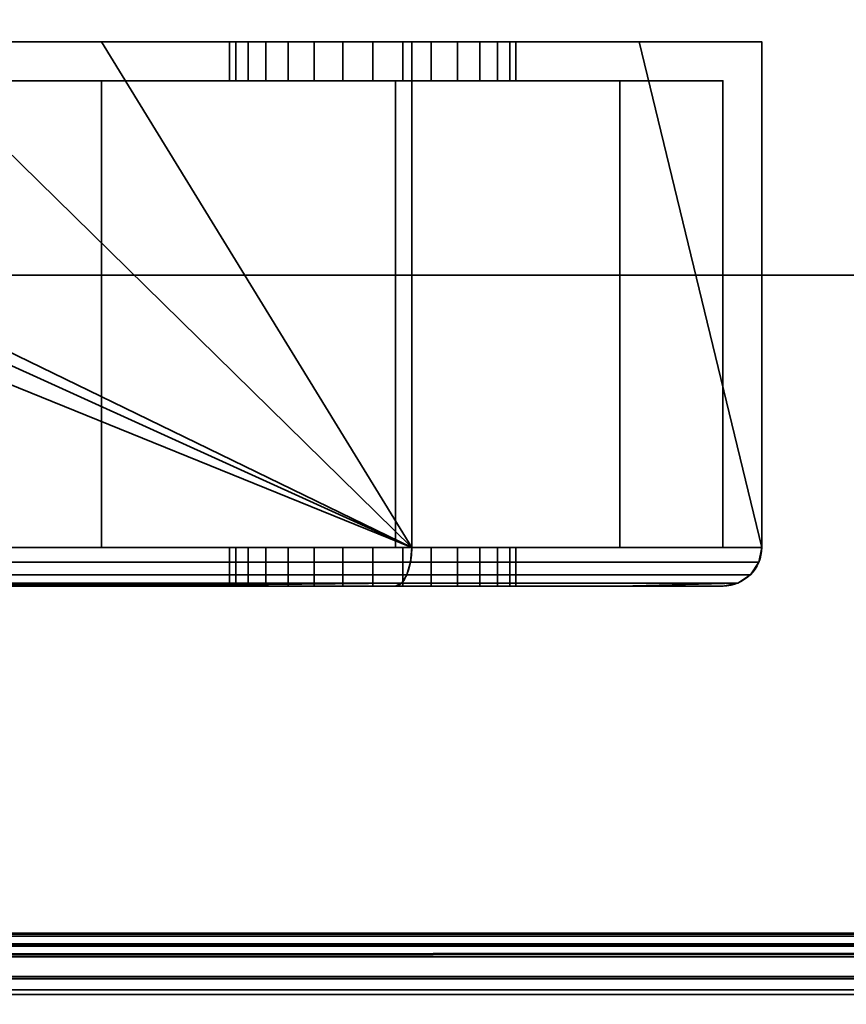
# Model space of a CAD drawing. Header units: millimetres. Extents: x -603 to 3703, y -120 to 249.
# Tile 868 of 1056: x 2566 to 2587, y -49 to -23. Entities that reach past the tile are written whole.
import ezdxf

# ---------------------------------------------------------------- set-up
doc = ezdxf.new("R2010")
doc.units = ezdxf.units.MM
doc.layers.add('151', color=7, linetype='Continuous', true_color=0xffffff)

# ---------------------------------------------------------------- blocks, each defined once
blk = doc.blocks.new('UG_SURFACE_003')
at = {"layer": '151', "color": 252, "linetype": 'Continuous', "lineweight": 35}
for points in [[(3702.5, -30, 2213), (3702.5, 229.8, 2213), (2297.5, 229.8, 2213), (2297.5, -30, 2213)], [(2447.5, -30, 2063), (2447.5, 229.8, 2063), (3552.5, 229.8, 2063), (3552.5, -30, 2063)], [(3702.5, -30, 2213), (2297.5, -30, 2213), (2447.5, -30, 2063), (3552.5, -30, 2063)]]:
    blk.add_3dface(points, dxfattribs=at)
blk = doc.blocks.new('UG_SURFACE_160')
at = {"layer": '151', "color": 252, "linetype": 'Continuous', "lineweight": 35}
for points in [[(2543.975, -24, 1167.5), (2494, -24, 1167.5), (2494, -37, 1167.5), (2576, -37, 1167.5)], [(2576, -37, 1002.5), (2494, -37, 1002.5), (2494, -24, 1002.5), (2543.975, -24, 1002.5)], [(2576, -37, 1167.5), (2547.375, -24, 1167.5), (2543.975, -24, 1167.5)], [(2576, -37, 1002.5), (2543.975, -24, 1002.5), (2547.375, -24, 1002.5)], [(2576, -37, 1167.5), (2549.25, -24, 1167.5), (2547.375, -24, 1167.5)], [(2576, -37, 1002.5), (2547.375, -24, 1002.5), (2549.25, -24, 1002.5)], [(2576, -37, 1167.5), (2562.75, -24, 1167.5), (2549.25, -24, 1167.5)], [(2576, -37, 1002.5), (2549.25, -24, 1002.5), (2562.75, -24, 1002.5)], [(2576, -37, 1167.5), (2568.025, -24, 1167.5), (2562.75, -24, 1167.5)], [(2576, -37, 1002.5), (2562.75, -24, 1002.5), (2568.025, -24, 1002.5)], [(2568.025, -24, 1091.25), (2562.75, -24, 1091.25), (2562.75, -24, 1099.071), (2563.361, -24, 1099.75)], [(2568.025, -24, 1013.575), (2562.75, -24, 1013.575), (2562.75, -24, 1026.71), (2563.607, -24, 1027.676)], [(2568.025, -24, 1033.975), (2564.311, -24, 1034.737), (2562.75, -24, 1037.42)], [(2562.75, -24, 1037.42), (2562.75, -24, 1058.875), (2568.025, -24, 1058.875), (2568.025, -24, 1033.975)], [(2564.084, -24, 1106.627), (2562.75, -24, 1108.937), (2562.75, -24, 1110.1), (2568.025, -24, 1110.1)], [(2562.75, -24, 1002.5), (2562.75, -24, 1013.575), (2568.025, -24, 1013.575), (2568.025, -24, 1002.5)], [(2562.75, -24, 1058.875), (2562.75, -24, 1091.25), (2568.025, -24, 1091.25), (2568.025, -24, 1058.875)], [(2562.75, -24, 1110.1), (2562.75, -24, 1128.75), (2568.025, -24, 1128.75), (2568.025, -24, 1110.1)], [(2562.75, -24, 1128.75), (2562.75, -24, 1167.5), (2568.025, -24, 1167.5), (2568.025, -24, 1128.75)], [(2563.361, -24, 1099.75), (2564.453, -24, 1103.112), (2568.025, -24, 1091.25)], [(2568.025, -24, 1033.975), (2568.025, -24, 1013.575), (2563.607, -24, 1027.676), (2564.707, -24, 1031.132)], [(2568.025, -24, 1110.1), (2568.025, -24, 1091.25), (2564.453, -24, 1103.112), (2564.084, -24, 1106.627)], [(2568.025, -24, 1033.975), (2564.394, -24, 1033.975), (2564.311, -24, 1034.737)], [(2564.707, -24, 1031.132), (2564.394, -24, 1033.975), (2568.025, -24, 1033.975)], [(2576, -37, 1167.5), (2576, -24, 1167.5), (2568.025, -24, 1167.5)], [(2568.025, -24, 1002.5), (2576, -24, 1002.5), (2576, -37, 1002.5)], [(2568.025, -24, 1091.25), (2572.25, -24, 1101.524), (2573.495, -24, 1100.62)], [(2568.025, -24, 1091.25), (2571.481, -24, 1102.857), (2572.25, -24, 1101.524)], [(2568.025, -24, 1091.25), (2568.025, -24, 1110.1), (2571.32, -24, 1104.387), (2571.481, -24, 1102.857)], [(2573.495, -24, 1100.62), (2575, -24, 1100.3), (2581.85, -24, 1091.25), (2568.025, -24, 1091.25)], [(2568.025, -24, 1110.1), (2572.825, -24, 1106.993), (2571.796, -24, 1105.85)], [(2571.796, -24, 1105.85), (2571.32, -24, 1104.387), (2568.025, -24, 1110.1)], [(2568.025, -24, 1110.1), (2581.85, -24, 1110.1), (2575.769, -24, 1107.619), (2574.231, -24, 1107.619)], [(2574.231, -24, 1107.619), (2572.825, -24, 1106.993), (2568.025, -24, 1110.1)], [(2568.025, -24, 1013.575), (2572.25, -24, 1021.024), (2573.495, -24, 1020.12)], [(2568.025, -24, 1013.575), (2571.481, -24, 1022.357), (2572.25, -24, 1021.024)], [(2568.025, -24, 1013.575), (2568.025, -24, 1033.975), (2571.32, -24, 1023.887), (2571.481, -24, 1022.357)], [(2573.495, -24, 1020.12), (2575, -24, 1019.8), (2581.85, -24, 1013.575), (2568.025, -24, 1013.575)], [(2568.025, -24, 1033.975), (2572.825, -24, 1026.493), (2571.796, -24, 1025.35)], [(2571.796, -24, 1025.35), (2571.32, -24, 1023.887), (2568.025, -24, 1033.975)], [(2568.025, -24, 1033.975), (2581.85, -24, 1033.975), (2575.769, -24, 1027.119), (2574.231, -24, 1027.119)], [(2574.231, -24, 1027.119), (2572.825, -24, 1026.493), (2568.025, -24, 1033.975)], [(2568.025, -24, 1013.575), (2581.85, -24, 1013.575), (2581.85, -24, 1008.35), (2576, -24, 1002.5)], [(2568.025, -24, 1128.75), (2568.025, -24, 1167.5), (2576, -24, 1167.5), (2581.85, -24, 1161.65)], [(2581.85, -24, 1161.65), (2581.85, -24, 1128.75), (2568.025, -24, 1128.75)], [(2576, -24, 1002.5), (2568.025, -24, 1002.5), (2568.025, -24, 1013.575)], [(2568.025, -24, 1033.975), (2568.025, -24, 1058.875), (2581.85, -24, 1058.875), (2581.85, -24, 1033.975)], [(2568.025, -24, 1058.875), (2568.025, -24, 1091.25), (2581.85, -24, 1091.25), (2581.85, -24, 1058.875)], [(2568.025, -24, 1110.1), (2568.025, -24, 1128.75), (2581.85, -24, 1128.75), (2581.85, -24, 1110.1)], [(2571.32, -24, 1104.387), (2571.32, -25, 1104.387), (2571.481, -25, 1102.857), (2571.481, -24, 1102.857)], [(2571.796, -24, 1105.85), (2571.796, -25, 1105.85), (2571.32, -25, 1104.387), (2571.32, -24, 1104.387)], [(2571.32, -24, 1023.887), (2571.32, -25, 1023.887), (2571.481, -25, 1022.357), (2571.481, -24, 1022.357)], [(2571.796, -24, 1025.35), (2571.796, -25, 1025.35), (2571.32, -25, 1023.887), (2571.32, -24, 1023.887)], [(2571.481, -24, 1102.857), (2571.481, -25, 1102.857), (2572.25, -25, 1101.524), (2572.25, -24, 1101.524)], [(2571.481, -24, 1022.357), (2571.481, -25, 1022.357), (2572.25, -25, 1021.024), (2572.25, -24, 1021.024)], [(2572.825, -24, 1106.993), (2572.825, -25, 1106.993), (2571.796, -25, 1105.85), (2571.796, -24, 1105.85)], [(2572.825, -24, 1026.493), (2572.825, -25, 1026.493), (2571.796, -25, 1025.35), (2571.796, -24, 1025.35)], [(2572.25, -24, 1101.524), (2572.25, -25, 1101.524), (2573.495, -25, 1100.62), (2573.495, -24, 1100.62)], [(2572.25, -24, 1021.024), (2572.25, -25, 1021.024), (2573.495, -25, 1020.12), (2573.495, -24, 1020.12)], [(2574.231, -24, 1107.619), (2574.231, -25, 1107.619), (2572.825, -25, 1106.993), (2572.825, -24, 1106.993)], [(2574.231, -24, 1027.119), (2574.231, -25, 1027.119), (2572.825, -25, 1026.493), (2572.825, -24, 1026.493)], [(2573.495, -24, 1100.62), (2573.495, -25, 1100.62), (2575, -25, 1100.3), (2575, -24, 1100.3)], [(2573.495, -24, 1020.12), (2573.495, -25, 1020.12), (2575, -25, 1019.8), (2575, -24, 1019.8)], [(2575.769, -24, 1107.619), (2575.769, -25, 1107.619), (2574.231, -25, 1107.619), (2574.231, -24, 1107.619)], [(2575.769, -24, 1027.119), (2575.769, -25, 1027.119), (2574.231, -25, 1027.119), (2574.231, -24, 1027.119)], [(2581.85, -24, 1091.25), (2575, -24, 1100.3), (2576.505, -24, 1100.62)], [(2581.85, -24, 1013.575), (2575, -24, 1019.8), (2576.505, -24, 1020.12)], [(2575, -24, 1100.3), (2575, -25, 1100.3), (2576.505, -25, 1100.62), (2576.505, -24, 1100.62)], [(2575, -24, 1019.8), (2575, -25, 1019.8), (2576.505, -25, 1020.12), (2576.505, -24, 1020.12)], [(2577.175, -24, 1026.493), (2575.769, -24, 1027.119), (2581.85, -24, 1033.975)], [(2577.175, -24, 1106.993), (2575.769, -24, 1107.619), (2581.85, -24, 1110.1)], [(2577.175, -24, 1106.993), (2577.175, -25, 1106.993), (2575.769, -25, 1107.619), (2575.769, -24, 1107.619)], [(2577.175, -24, 1026.493), (2577.175, -25, 1026.493), (2575.769, -25, 1027.119), (2575.769, -24, 1027.119)], [(2581.85, -24, 1161.65), (2576, -24, 1167.5), (2576, -37, 1167.5), (2585, -37, 1158.5)], [(2585, -37, 1011.5), (2576, -37, 1002.5), (2576, -24, 1002.5), (2581.85, -24, 1008.35)], [(2576.505, -24, 1100.62), (2577.75, -24, 1101.524), (2581.85, -24, 1091.25)], [(2576.505, -24, 1020.12), (2577.75, -24, 1021.024), (2581.85, -24, 1013.575)], [(2576.505, -24, 1100.62), (2576.505, -25, 1100.62), (2577.75, -25, 1101.524), (2577.75, -24, 1101.524)], [(2576.505, -24, 1020.12), (2576.505, -25, 1020.12), (2577.75, -25, 1021.024), (2577.75, -24, 1021.024)], [(2578.204, -24, 1105.85), (2577.175, -24, 1106.993), (2581.85, -24, 1110.1)], [(2578.204, -24, 1025.35), (2577.175, -24, 1026.493), (2581.85, -24, 1033.975)], [(2578.204, -24, 1105.85), (2578.204, -25, 1105.85), (2577.175, -25, 1106.993), (2577.175, -24, 1106.993)], [(2578.204, -24, 1025.35), (2578.204, -25, 1025.35), (2577.175, -25, 1026.493), (2577.175, -24, 1026.493)], [(2577.75, -24, 1101.524), (2578.519, -24, 1102.857), (2581.85, -24, 1091.25)], [(2577.75, -24, 1021.024), (2578.519, -24, 1022.357), (2581.85, -24, 1013.575)], [(2577.75, -24, 1101.524), (2577.75, -25, 1101.524), (2578.519, -25, 1102.857), (2578.519, -24, 1102.857)], [(2577.75, -24, 1021.024), (2577.75, -25, 1021.024), (2578.519, -25, 1022.357), (2578.519, -24, 1022.357)], [(2581.85, -24, 1110.1), (2578.68, -24, 1104.387), (2578.204, -24, 1105.85)], [(2581.85, -24, 1033.975), (2578.68, -24, 1023.887), (2578.204, -24, 1025.35)], [(2578.68, -24, 1104.387), (2578.68, -25, 1104.387), (2578.204, -25, 1105.85), (2578.204, -24, 1105.85)], [(2578.68, -24, 1023.887), (2578.68, -25, 1023.887), (2578.204, -25, 1025.35), (2578.204, -24, 1025.35)], [(2578.519, -24, 1102.857), (2578.68, -24, 1104.387), (2581.85, -24, 1110.1), (2581.85, -24, 1091.25)], [(2578.519, -24, 1022.357), (2578.68, -24, 1023.887), (2581.85, -24, 1033.975), (2581.85, -24, 1013.575)], [(2578.519, -24, 1102.857), (2578.519, -25, 1102.857), (2578.68, -25, 1104.387), (2578.68, -24, 1104.387)], [(2578.519, -24, 1022.357), (2578.519, -25, 1022.357), (2578.68, -25, 1023.887), (2578.68, -24, 1023.887)], [(2585, -37, 1158.5), (2585, -24, 1158.5), (2581.85, -24, 1161.65)], [(2581.85, -24, 1008.35), (2585, -24, 1011.5), (2585, -37, 1011.5)], [(2585, -24, 1158.5), (2585, -24, 1128.75), (2581.85, -24, 1128.75), (2581.85, -24, 1161.65)], [(2581.85, -24, 1008.35), (2581.85, -24, 1013.575), (2585, -24, 1013.575), (2585, -24, 1011.5)], [(2581.85, -24, 1013.575), (2581.85, -24, 1033.975), (2585, -24, 1033.975), (2585, -24, 1013.575)], [(2581.85, -24, 1033.975), (2581.85, -24, 1058.875), (2585, -24, 1058.875), (2585, -24, 1033.975)], [(2581.85, -24, 1058.875), (2581.85, -24, 1091.25), (2585, -24, 1091.25), (2585, -24, 1058.875)], [(2581.85, -24, 1091.25), (2581.85, -24, 1110.1), (2585, -24, 1110.1), (2585, -24, 1091.25)], [(2581.85, -24, 1110.1), (2581.85, -24, 1128.75), (2585, -24, 1128.75), (2585, -24, 1110.1)], [(2585, -37, 1158.5), (2585, -24, 1110.1), (2585, -24, 1128.75)], [(2585, -37, 1158.5), (2585, -24, 1091.25), (2585, -24, 1110.1)], [(2585, -37, 1158.5), (2585, -37, 1011.5), (2585, -24, 1058.875), (2585, -24, 1091.25)], [(2585, -37, 1011.5), (2585, -24, 1033.975), (2585, -24, 1058.875)], [(2585, -37, 1011.5), (2585, -24, 1013.575), (2585, -24, 1033.975)], [(2585, -37, 1011.5), (2585, -24, 1011.5), (2585, -24, 1013.575)], [(2585, -24, 1128.75), (2585, -24, 1158.5), (2585, -37, 1158.5)], [(2560.75, -37, 1003.5), (2568.025, -37, 1003.5), (2568.025, -25, 1003.5), (2562.75, -25, 1003.5)], [(2562.75, -25, 1166.5), (2568.025, -25, 1166.5), (2568.025, -37, 1166.5), (2560.75, -37, 1166.5)], [(2568.025, -25, 1110.1), (2562.75, -25, 1110.1), (2562.75, -25, 1108.937), (2564.084, -25, 1106.627)], [(2568.025, -25, 1033.975), (2568.025, -25, 1058.875), (2562.75, -25, 1058.875), (2562.75, -25, 1037.42)], [(2562.75, -25, 1037.42), (2564.311, -25, 1034.737), (2568.025, -25, 1033.975)], [(2563.607, -25, 1027.676), (2562.75, -25, 1026.71), (2562.75, -25, 1013.575), (2568.025, -25, 1013.575)], [(2563.361, -25, 1099.75), (2562.75, -25, 1099.071), (2562.75, -25, 1091.25), (2568.025, -25, 1091.25)], [(2568.025, -25, 1003.5), (2568.025, -25, 1013.575), (2562.75, -25, 1013.575), (2562.75, -25, 1003.5)], [(2568.025, -25, 1058.875), (2568.025, -25, 1091.25), (2562.75, -25, 1091.25), (2562.75, -25, 1058.875)], [(2568.025, -25, 1110.1), (2568.025, -25, 1128.75), (2562.75, -25, 1128.75), (2562.75, -25, 1110.1)], [(2568.025, -25, 1128.75), (2568.025, -25, 1166.5), (2562.75, -25, 1166.5), (2562.75, -25, 1128.75)], [(2568.025, -25, 1091.25), (2564.453, -25, 1103.112), (2563.361, -25, 1099.75)], [(2564.707, -25, 1031.132), (2563.607, -25, 1027.676), (2568.025, -25, 1013.575), (2568.025, -25, 1033.975)], [(2564.084, -25, 1106.627), (2564.453, -25, 1103.112), (2568.025, -25, 1091.25), (2568.025, -25, 1110.1)], [(2564.311, -25, 1034.737), (2564.394, -25, 1033.975), (2568.025, -25, 1033.975)], [(2568.025, -25, 1033.975), (2564.394, -25, 1033.975), (2564.707, -25, 1031.132)], [(2568.025, -37, 1003.5), (2575.586, -37, 1003.5), (2575.586, -25, 1003.5), (2568.025, -25, 1003.5)], [(2568.025, -25, 1166.5), (2575.586, -25, 1166.5), (2575.586, -37, 1166.5), (2568.025, -37, 1166.5)], [(2568.025, -25, 1091.25), (2581.35, -25, 1091.25), (2575, -25, 1100.3), (2573.495, -25, 1100.62)], [(2581.35, -25, 1110.1), (2568.025, -25, 1110.1), (2574.231, -25, 1107.619), (2575.769, -25, 1107.619)], [(2573.495, -25, 1100.62), (2572.25, -25, 1101.524), (2568.025, -25, 1091.25)], [(2568.025, -25, 1110.1), (2572.825, -25, 1106.993), (2574.231, -25, 1107.619)], [(2568.025, -25, 1110.1), (2571.32, -25, 1104.387), (2571.796, -25, 1105.85)], [(2572.25, -25, 1101.524), (2571.481, -25, 1102.857), (2568.025, -25, 1091.25)], [(2571.481, -25, 1102.857), (2571.32, -25, 1104.387), (2568.025, -25, 1110.1), (2568.025, -25, 1091.25)], [(2571.796, -25, 1105.85), (2572.825, -25, 1106.993), (2568.025, -25, 1110.1)], [(2568.025, -25, 1013.575), (2581.35, -25, 1013.575), (2575, -25, 1019.8), (2573.495, -25, 1020.12)], [(2581.35, -25, 1033.975), (2568.025, -25, 1033.975), (2574.231, -25, 1027.119), (2575.769, -25, 1027.119)], [(2573.495, -25, 1020.12), (2572.25, -25, 1021.024), (2568.025, -25, 1013.575)], [(2568.025, -25, 1033.975), (2572.825, -25, 1026.493), (2574.231, -25, 1027.119)], [(2568.025, -25, 1033.975), (2571.32, -25, 1023.887), (2571.796, -25, 1025.35)], [(2572.25, -25, 1021.024), (2571.481, -25, 1022.357), (2568.025, -25, 1013.575)], [(2571.481, -25, 1022.357), (2571.32, -25, 1023.887), (2568.025, -25, 1033.975), (2568.025, -25, 1013.575)], [(2571.796, -25, 1025.35), (2572.825, -25, 1026.493), (2568.025, -25, 1033.975)], [(2568.025, -25, 1128.75), (2581.35, -25, 1128.75), (2581.35, -25, 1160.736), (2575.586, -25, 1166.5)], [(2568.025, -25, 1013.575), (2568.025, -25, 1003.5), (2575.586, -25, 1003.5)], [(2575.586, -25, 1003.5), (2581.35, -25, 1009.264), (2581.35, -25, 1013.575), (2568.025, -25, 1013.575)], [(2575.586, -25, 1166.5), (2568.025, -25, 1166.5), (2568.025, -25, 1128.75)], [(2581.35, -25, 1033.975), (2581.35, -25, 1058.875), (2568.025, -25, 1058.875), (2568.025, -25, 1033.975)], [(2581.35, -25, 1058.875), (2581.35, -25, 1091.25), (2568.025, -25, 1091.25), (2568.025, -25, 1058.875)], [(2581.35, -25, 1110.1), (2581.35, -25, 1128.75), (2568.025, -25, 1128.75), (2568.025, -25, 1110.1)], [(2576.505, -25, 1020.12), (2575, -25, 1019.8), (2581.35, -25, 1013.575)], [(2576.505, -25, 1100.62), (2575, -25, 1100.3), (2581.35, -25, 1091.25)], [(2581.35, -25, 1009.264), (2575.586, -25, 1003.5), (2575.586, -37, 1003.5), (2581.35, -37, 1009.264)], [(2581.35, -37, 1160.736), (2575.586, -37, 1166.5), (2575.586, -25, 1166.5), (2581.35, -25, 1160.736)], [(2575.769, -25, 1107.619), (2577.175, -25, 1106.993), (2581.35, -25, 1110.1)], [(2575.769, -25, 1027.119), (2577.175, -25, 1026.493), (2581.35, -25, 1033.975)], [(2581.35, -25, 1091.25), (2577.75, -25, 1101.524), (2576.505, -25, 1100.62)], [(2581.35, -25, 1013.575), (2577.75, -25, 1021.024), (2576.505, -25, 1020.12)], [(2581.35, -25, 1110.1), (2577.175, -25, 1106.993), (2578.204, -25, 1105.85)], [(2581.35, -25, 1033.975), (2577.175, -25, 1026.493), (2578.204, -25, 1025.35)], [(2581.35, -25, 1091.25), (2578.519, -25, 1102.857), (2577.75, -25, 1101.524)], [(2581.35, -25, 1013.575), (2578.519, -25, 1022.357), (2577.75, -25, 1021.024)], [(2578.204, -25, 1105.85), (2578.68, -25, 1104.387), (2581.35, -25, 1110.1)], [(2578.204, -25, 1025.35), (2578.68, -25, 1023.887), (2581.35, -25, 1033.975)], [(2581.35, -25, 1091.25), (2581.35, -25, 1110.1), (2578.68, -25, 1104.387), (2578.519, -25, 1102.857)], [(2581.35, -25, 1013.575), (2581.35, -25, 1033.975), (2578.68, -25, 1023.887), (2578.519, -25, 1022.357)], [(2581.35, -37, 1009.264), (2584, -37, 1011.914), (2584, -25, 1011.914), (2581.35, -25, 1009.264)], [(2581.35, -25, 1160.736), (2584, -25, 1158.086), (2584, -37, 1158.086), (2581.35, -37, 1160.736)], [(2584, -25, 1011.914), (2584, -25, 1013.575), (2581.35, -25, 1013.575), (2581.35, -25, 1009.264)], [(2581.35, -25, 1160.736), (2581.35, -25, 1128.75), (2584, -25, 1128.75), (2584, -25, 1158.086)], [(2584, -25, 1013.575), (2584, -25, 1033.975), (2581.35, -25, 1033.975), (2581.35, -25, 1013.575)], [(2584, -25, 1033.975), (2584, -25, 1058.875), (2581.35, -25, 1058.875), (2581.35, -25, 1033.975)], [(2584, -25, 1058.875), (2584, -25, 1091.25), (2581.35, -25, 1091.25), (2581.35, -25, 1058.875)], [(2584, -25, 1091.25), (2584, -25, 1110.1), (2581.35, -25, 1110.1), (2581.35, -25, 1091.25)], [(2584, -25, 1110.1), (2584, -25, 1128.75), (2581.35, -25, 1128.75), (2581.35, -25, 1110.1)], [(2584, -37, 1108.1), (2584, -37, 1126.75), (2584, -25, 1128.75), (2584, -25, 1110.1)], [(2584, -37, 1013.575), (2584, -37, 1033.975), (2584, -25, 1033.975), (2584, -25, 1013.575)], [(2584, -25, 1110.1), (2584, -25, 1091.25), (2584, -37, 1099.9), (2584, -37, 1108.1)], [(2584, -37, 1033.975), (2584, -25, 1058.875), (2584, -25, 1033.975)], [(2584, -25, 1091.25), (2584, -37, 1093.25), (2584, -37, 1099.9)], [(2584, -37, 1033.975), (2584, -37, 1093.25), (2584, -25, 1091.25), (2584, -25, 1058.875)], [(2584, -25, 1013.575), (2584, -25, 1011.914), (2584, -37, 1011.914), (2584, -37, 1013.575)], [(2584, -37, 1126.75), (2584, -37, 1158.086), (2584, -25, 1158.086), (2584, -25, 1128.75)], [(2576, -37, 1167.5), (2494, -37, 1167.5), (2494, -37.383, 1167.424), (2575.969, -37.383, 1167.424)], [(2575.969, -37.383, 1002.576), (2494, -37.383, 1002.576), (2494, -37, 1002.5), (2576, -37, 1002.5)], [(2568.025, -37, 1126.75), (2560.75, -37, 1126.75), (2560.75, -37, 1148.446), (2560.755, -37, 1148.455)], [(2568.025, -37, 1003.5), (2560.75, -37, 1003.5), (2560.75, -37, 1010.479), (2560.804, -37, 1010.56)], [(2560.973, -37, 1082.523), (2560.75, -37, 1083.208), (2560.75, -37, 1093.25), (2568.025, -37, 1093.25)], [(2560.973, -37, 1150.523), (2560.75, -37, 1151.208), (2560.75, -37, 1166.5), (2568.025, -37, 1166.5)], [(2568.025, -37, 1126.75), (2568.025, -37, 1108.1), (2560.75, -37, 1108.1), (2560.75, -37, 1126.75)], [(2568.025, -37, 1108.1), (2568.025, -37, 1099.9), (2560.75, -37, 1099.9), (2560.75, -37, 1108.1)], [(2568.025, -37, 1099.9), (2568.025, -37, 1093.25), (2560.75, -37, 1093.25), (2560.75, -37, 1099.9)], [(2568.025, -37, 1166.5), (2568.025, -37, 1126.75), (2560.755, -37, 1148.455), (2560.973, -37, 1150.523)], [(2568.025, -37, 1093.25), (2568.025, -37, 1033.975), (2560.755, -37, 1080.455), (2560.973, -37, 1082.523)], [(2564.311, -37, 1034.737), (2562.487, -37, 1037.872), (2560.755, -37, 1080.455), (2568.025, -37, 1033.975)], [(2568.025, -37, 1013.575), (2568.025, -37, 1003.5), (2560.804, -37, 1010.56), (2561.2, -37, 1012.55)], [(2568.025, -37, 1013.575), (2561.2, -37, 1013.575), (2561.2, -37, 1024.963), (2563.607, -37, 1027.676)], [(2561.2, -37, 1012.55), (2561.2, -37, 1013.575), (2568.025, -37, 1013.575)], [(2563.607, -37, 1027.676), (2564.707, -37, 1031.132), (2568.025, -37, 1033.975), (2568.025, -37, 1013.575)], [(2568.025, -37, 1033.975), (2564.394, -37, 1033.975), (2564.311, -37, 1034.737)], [(2564.707, -37, 1031.132), (2564.394, -37, 1033.975), (2568.025, -37, 1033.975)], [(2568.025, -37, 1013.575), (2572.25, -37, 1021.024), (2573.495, -37, 1020.12)], [(2568.025, -37, 1013.575), (2571.481, -37, 1022.357), (2572.25, -37, 1021.024)], [(2568.025, -37, 1013.575), (2568.025, -37, 1033.975), (2571.32, -37, 1023.887), (2571.481, -37, 1022.357)], [(2573.495, -37, 1020.12), (2575, -37, 1019.8), (2581.35, -37, 1013.575), (2568.025, -37, 1013.575)], [(2568.025, -37, 1033.975), (2572.825, -37, 1026.493), (2571.796, -37, 1025.35)], [(2571.796, -37, 1025.35), (2571.32, -37, 1023.887), (2568.025, -37, 1033.975)], [(2568.025, -37, 1033.975), (2581.35, -37, 1033.975), (2575, -37, 1027.2), (2574.231, -37, 1027.119)], [(2574.231, -37, 1027.119), (2572.825, -37, 1026.493), (2568.025, -37, 1033.975)], [(2568.025, -37, 1099.9), (2573.495, -37, 1100.62), (2575, -37, 1100.3)], [(2568.025, -37, 1099.9), (2572.25, -37, 1101.524), (2573.495, -37, 1100.62)], [(2568.025, -37, 1099.9), (2571.481, -37, 1102.857), (2572.25, -37, 1101.524)], [(2568.025, -37, 1099.9), (2568.025, -37, 1108.1), (2571.32, -37, 1104.387), (2571.481, -37, 1102.857)], [(2575, -37, 1100.3), (2581.35, -37, 1099.9), (2568.025, -37, 1099.9)], [(2568.025, -37, 1108.1), (2572.825, -37, 1106.993), (2571.796, -37, 1105.85)], [(2571.796, -37, 1105.85), (2571.32, -37, 1104.387), (2568.025, -37, 1108.1)], [(2568.025, -37, 1108.1), (2581.35, -37, 1108.1), (2575, -37, 1107.7)], [(2575, -37, 1107.7), (2574.231, -37, 1107.619), (2568.025, -37, 1108.1)], [(2574.231, -37, 1107.619), (2572.825, -37, 1106.993), (2568.025, -37, 1108.1)], [(2568.025, -37, 1166.5), (2575.586, -37, 1166.5), (2581.35, -37, 1160.736)], [(2568.025, -37, 1013.575), (2581.35, -37, 1013.575), (2581.35, -37, 1009.264), (2575.586, -37, 1003.5)], [(2575.586, -37, 1003.5), (2568.025, -37, 1003.5), (2568.025, -37, 1013.575)], [(2581.35, -37, 1160.736), (2581.35, -37, 1126.75), (2568.025, -37, 1126.75), (2568.025, -37, 1166.5)], [(2581.35, -37, 1126.75), (2581.35, -37, 1108.1), (2568.025, -37, 1108.1), (2568.025, -37, 1126.75)], [(2581.35, -37, 1099.9), (2581.35, -37, 1093.25), (2568.025, -37, 1093.25), (2568.025, -37, 1099.9)], [(2581.35, -37, 1093.25), (2581.35, -37, 1033.975), (2568.025, -37, 1033.975), (2568.025, -37, 1093.25)], [(2571.32, -37, 1104.387), (2571.32, -38, 1104.387), (2571.481, -38, 1102.857), (2571.481, -37, 1102.857)], [(2571.796, -37, 1105.85), (2571.796, -38, 1105.85), (2571.32, -38, 1104.387), (2571.32, -37, 1104.387)], [(2571.32, -37, 1023.887), (2571.32, -38, 1023.887), (2571.481, -38, 1022.357), (2571.481, -37, 1022.357)], [(2571.796, -37, 1025.35), (2571.796, -38, 1025.35), (2571.32, -38, 1023.887), (2571.32, -37, 1023.887)], [(2571.481, -37, 1102.857), (2571.481, -38, 1102.857), (2572.25, -38, 1101.524), (2572.25, -37, 1101.524)], [(2571.481, -37, 1022.357), (2571.481, -38, 1022.357), (2572.25, -38, 1021.024), (2572.25, -37, 1021.024)], [(2572.825, -37, 1106.993), (2572.825, -38, 1106.993), (2571.796, -38, 1105.85), (2571.796, -37, 1105.85)], [(2572.825, -37, 1026.493), (2572.825, -38, 1026.493), (2571.796, -38, 1025.35), (2571.796, -37, 1025.35)], [(2572.25, -37, 1101.524), (2572.25, -38, 1101.524), (2573.495, -38, 1100.62), (2573.495, -37, 1100.62)], [(2572.25, -37, 1021.024), (2572.25, -38, 1021.024), (2573.495, -38, 1020.12), (2573.495, -37, 1020.12)], [(2574.231, -37, 1107.619), (2574.231, -38, 1107.619), (2572.825, -38, 1106.993), (2572.825, -37, 1106.993)], [(2574.231, -37, 1027.119), (2574.231, -38, 1027.119), (2572.825, -38, 1026.493), (2572.825, -37, 1026.493)], [(2573.495, -37, 1100.62), (2573.495, -38, 1100.62), (2575, -38, 1100.3), (2575, -37, 1100.3)], [(2573.495, -37, 1020.12), (2573.495, -38, 1020.12), (2575, -38, 1019.8), (2575, -37, 1019.8)], [(2575, -38, 1107.7), (2574.231, -38, 1107.619), (2574.231, -37, 1107.619), (2575, -37, 1107.7)], [(2575, -38, 1027.2), (2574.231, -38, 1027.119), (2574.231, -37, 1027.119), (2575, -37, 1027.2)], [(2575, -37, 1107.7), (2575.769, -37, 1107.619), (2575.769, -38, 1107.619), (2575, -38, 1107.7)], [(2575, -37, 1100.3), (2575, -38, 1100.3), (2576.505, -38, 1100.62), (2576.505, -37, 1100.62)], [(2575, -37, 1027.2), (2575.769, -37, 1027.119), (2575.769, -38, 1027.119), (2575, -38, 1027.2)], [(2575, -37, 1019.8), (2575, -38, 1019.8), (2576.505, -38, 1020.12), (2576.505, -37, 1020.12)], [(2581.35, -37, 1013.575), (2575, -37, 1019.8), (2576.505, -37, 1020.12)], [(2581.35, -37, 1099.9), (2575, -37, 1100.3), (2576.505, -37, 1100.62)], [(2575.769, -37, 1107.619), (2575, -37, 1107.7), (2581.35, -37, 1108.1)], [(2575.769, -37, 1027.119), (2575, -37, 1027.2), (2581.35, -37, 1033.975)], [(2577.175, -37, 1106.993), (2577.175, -38, 1106.993), (2575.769, -38, 1107.619), (2575.769, -37, 1107.619)], [(2577.175, -37, 1026.493), (2577.175, -38, 1026.493), (2575.769, -38, 1027.119), (2575.769, -37, 1027.119)], [(2581.35, -37, 1033.975), (2577.175, -37, 1026.493), (2575.769, -37, 1027.119)], [(2581.35, -37, 1108.1), (2577.175, -37, 1106.993), (2575.769, -37, 1107.619)], [(2585, -37, 1158.5), (2576, -37, 1167.5), (2575.969, -37.383, 1167.424), (2584.924, -37.383, 1158.468)], [(2576, -37, 1002.5), (2585, -37, 1011.5), (2584.924, -37.383, 1011.531), (2575.969, -37.383, 1002.576)], [(2576.505, -37, 1100.62), (2576.505, -38, 1100.62), (2577.75, -38, 1101.524), (2577.75, -37, 1101.524)], [(2576.505, -37, 1020.12), (2576.505, -38, 1020.12), (2577.75, -38, 1021.024), (2577.75, -37, 1021.024)], [(2576.505, -37, 1020.12), (2577.75, -37, 1021.024), (2581.35, -37, 1013.575)], [(2576.505, -37, 1100.62), (2577.75, -37, 1101.524), (2581.35, -37, 1099.9)], [(2578.204, -37, 1105.85), (2578.204, -38, 1105.85), (2577.175, -38, 1106.993), (2577.175, -37, 1106.993)], [(2578.204, -37, 1025.35), (2578.204, -38, 1025.35), (2577.175, -38, 1026.493), (2577.175, -37, 1026.493)], [(2578.204, -37, 1025.35), (2577.175, -37, 1026.493), (2581.35, -37, 1033.975)], [(2578.204, -37, 1105.85), (2577.175, -37, 1106.993), (2581.35, -37, 1108.1)], [(2577.75, -37, 1101.524), (2577.75, -38, 1101.524), (2578.519, -38, 1102.857), (2578.519, -37, 1102.857)], [(2577.75, -37, 1021.024), (2577.75, -38, 1021.024), (2578.519, -38, 1022.357), (2578.519, -37, 1022.357)], [(2577.75, -37, 1021.024), (2578.519, -37, 1022.357), (2581.35, -37, 1013.575)], [(2577.75, -37, 1101.524), (2578.519, -37, 1102.857), (2581.35, -37, 1099.9)], [(2578.68, -37, 1104.387), (2578.68, -38, 1104.387), (2578.204, -38, 1105.85), (2578.204, -37, 1105.85)], [(2578.68, -37, 1023.887), (2578.68, -38, 1023.887), (2578.204, -38, 1025.35), (2578.204, -37, 1025.35)], [(2581.35, -37, 1033.975), (2578.68, -37, 1023.887), (2578.204, -37, 1025.35)], [(2581.35, -37, 1108.1), (2578.68, -37, 1104.387), (2578.204, -37, 1105.85)], [(2578.519, -37, 1102.857), (2578.519, -38, 1102.857), (2578.68, -38, 1104.387), (2578.68, -37, 1104.387)], [(2578.519, -37, 1022.357), (2578.519, -38, 1022.357), (2578.68, -38, 1023.887), (2578.68, -37, 1023.887)], [(2578.519, -37, 1022.357), (2578.68, -37, 1023.887), (2581.35, -37, 1033.975), (2581.35, -37, 1013.575)], [(2578.519, -37, 1102.857), (2578.68, -37, 1104.387), (2581.35, -37, 1108.1), (2581.35, -37, 1099.9)], [(2581.35, -37, 1009.264), (2581.35, -37, 1013.575), (2584, -37, 1013.575), (2584, -37, 1011.914)], [(2584, -37, 1158.086), (2584, -37, 1126.75), (2581.35, -37, 1126.75), (2581.35, -37, 1160.736)], [(2584, -37, 1126.75), (2584, -37, 1108.1), (2581.35, -37, 1108.1), (2581.35, -37, 1126.75)], [(2584, -37, 1108.1), (2584, -37, 1099.9), (2581.35, -37, 1099.9), (2581.35, -37, 1108.1)], [(2584, -37, 1099.9), (2584, -37, 1093.25), (2581.35, -37, 1093.25), (2581.35, -37, 1099.9)], [(2584, -37, 1093.25), (2584, -37, 1033.975), (2581.35, -37, 1033.975), (2581.35, -37, 1093.25)], [(2584, -37, 1033.975), (2584, -37, 1013.575), (2581.35, -37, 1013.575), (2581.35, -37, 1033.975)], [(2585, -37, 1011.5), (2585, -37, 1158.5), (2584.924, -37.383, 1158.468), (2584.924, -37.383, 1011.531)], [(2575.969, -37.383, 1167.424), (2494, -37.383, 1167.424), (2494, -37.707, 1167.207), (2575.879, -37.707, 1167.207)], [(2575.879, -37.707, 1002.793), (2494, -37.707, 1002.793), (2494, -37.383, 1002.576), (2575.969, -37.383, 1002.576)], [(2584.924, -37.383, 1158.468), (2575.969, -37.383, 1167.424), (2575.879, -37.707, 1167.207), (2584.707, -37.707, 1158.379)], [(2575.969, -37.383, 1002.576), (2584.924, -37.383, 1011.531), (2584.707, -37.707, 1011.621), (2575.879, -37.707, 1002.793)], [(2584.924, -37.383, 1011.531), (2584.924, -37.383, 1158.468), (2584.707, -37.707, 1158.379), (2584.707, -37.707, 1011.621)], [(2575.879, -37.707, 1167.207), (2494, -37.707, 1167.207), (2494, -37.924, 1166.883), (2575.744, -37.924, 1166.883)], [(2575.744, -37.924, 1003.117), (2494, -37.924, 1003.117), (2494, -37.707, 1002.793), (2575.879, -37.707, 1002.793)], [(2584.707, -37.707, 1158.379), (2575.879, -37.707, 1167.207), (2575.744, -37.924, 1166.883), (2584.383, -37.924, 1158.244)], [(2575.879, -37.707, 1002.793), (2584.707, -37.707, 1011.621), (2584.383, -37.924, 1011.756), (2575.744, -37.924, 1003.117)], [(2584.707, -37.707, 1011.621), (2584.707, -37.707, 1158.379), (2584.383, -37.924, 1158.244), (2584.383, -37.924, 1011.756)], [(2575.744, -37.924, 1166.883), (2494, -37.924, 1166.883), (2494, -38, 1166.5), (2543.975, -38, 1166.5)], [(2494, -37.924, 1003.117), (2575.744, -37.924, 1003.117), (2549.25, -38, 1003.5), (2547.375, -38, 1003.5)], [(2575.744, -37.924, 1166.883), (2543.975, -38, 1166.5), (2547.375, -38, 1166.5)], [(2575.744, -37.924, 1166.883), (2547.375, -38, 1166.5), (2549.25, -38, 1166.5)], [(2549.25, -38, 1166.5), (2562.75, -38, 1166.5), (2575.744, -37.924, 1166.883)], [(2575.744, -37.924, 1003.117), (2562.75, -38, 1003.5), (2549.25, -38, 1003.5)], [(2575.744, -37.924, 1166.883), (2562.75, -38, 1166.5), (2568.025, -38, 1166.5)], [(2575.744, -37.924, 1003.117), (2568.025, -38, 1003.5), (2562.75, -38, 1003.5)], [(2568.025, -38, 1166.5), (2575.586, -38, 1166.5), (2575.744, -37.924, 1166.883)], [(2575.744, -37.924, 1003.117), (2575.586, -38, 1003.5), (2568.025, -38, 1003.5)], [(2584.383, -37.924, 1158.244), (2575.744, -37.924, 1166.883), (2575.586, -38, 1166.5), (2581.35, -38, 1160.736)], [(2581.35, -38, 1009.264), (2575.586, -38, 1003.5), (2575.744, -37.924, 1003.117), (2584.383, -37.924, 1011.756)], [(2581.35, -38, 1160.736), (2584, -38, 1158.086), (2584.383, -37.924, 1158.244)], [(2584.383, -37.924, 1011.756), (2584, -38, 1011.914), (2581.35, -38, 1009.264)], [(2584.383, -37.924, 1011.756), (2584, -38, 1033.975), (2584, -38, 1013.575)], [(2584.383, -37.924, 1158.244), (2584, -38, 1097.9), (2584, -38, 1091.25)], [(2584, -38, 1091.25), (2584, -38, 1033.975), (2584.383, -37.924, 1011.756), (2584.383, -37.924, 1158.244)], [(2584.383, -37.924, 1158.244), (2584, -38, 1110.1), (2584, -38, 1097.9)], [(2584, -38, 1013.575), (2584, -38, 1011.914), (2584.383, -37.924, 1011.756)], [(2584.383, -37.924, 1158.244), (2584, -38, 1128.75), (2584, -38, 1110.1)], [(2584.383, -37.924, 1158.244), (2584, -38, 1158.086), (2584, -38, 1128.75)], [(2568.025, -38, 1110.1), (2562.75, -38, 1110.1), (2562.75, -38, 1108.937), (2564.084, -38, 1106.627)], [(2568.025, -38, 1033.975), (2568.025, -38, 1091.25), (2562.75, -38, 1091.25), (2562.75, -38, 1037.42)], [(2562.75, -38, 1037.42), (2564.311, -38, 1034.737), (2568.025, -38, 1033.975)], [(2563.607, -38, 1027.676), (2562.75, -38, 1026.71), (2562.75, -38, 1013.575), (2568.025, -38, 1013.575)], [(2563.361, -38, 1099.75), (2562.75, -38, 1099.071), (2562.75, -38, 1097.9), (2568.025, -38, 1097.9)], [(2562.75, -38, 1166.5), (2562.75, -38, 1128.75), (2568.025, -38, 1128.75), (2568.025, -38, 1166.5)], [(2562.75, -38, 1128.75), (2562.75, -38, 1110.1), (2568.025, -38, 1110.1), (2568.025, -38, 1128.75)], [(2562.75, -38, 1097.9), (2562.75, -38, 1091.25), (2568.025, -38, 1091.25), (2568.025, -38, 1097.9)], [(2562.75, -38, 1013.575), (2562.75, -38, 1003.5), (2568.025, -38, 1003.5), (2568.025, -38, 1013.575)], [(2564.453, -38, 1103.112), (2563.361, -38, 1099.75), (2568.025, -38, 1097.9)], [(2564.707, -38, 1031.132), (2563.607, -38, 1027.676), (2568.025, -38, 1013.575), (2568.025, -38, 1033.975)], [(2568.025, -38, 1110.1), (2564.084, -38, 1106.627), (2564.5, -38, 1104)], [(2564.311, -38, 1034.737), (2564.394, -38, 1033.975), (2568.025, -38, 1033.975)], [(2568.025, -38, 1033.975), (2564.394, -38, 1033.975), (2564.707, -38, 1031.132)], [(2564.5, -38, 1104), (2564.453, -38, 1103.112), (2568.025, -38, 1097.9), (2568.025, -38, 1110.1)], [(2581.35, -38, 1033.975), (2568.025, -38, 1033.975), (2574.231, -38, 1027.119), (2575, -38, 1027.2)], [(2568.025, -38, 1013.575), (2581.35, -38, 1013.575), (2575, -38, 1019.8), (2573.495, -38, 1020.12)], [(2573.495, -38, 1020.12), (2572.25, -38, 1021.024), (2568.025, -38, 1013.575)], [(2568.025, -38, 1033.975), (2572.825, -38, 1026.493), (2574.231, -38, 1027.119)], [(2568.025, -38, 1033.975), (2571.32, -38, 1023.887), (2571.796, -38, 1025.35)], [(2572.25, -38, 1021.024), (2571.481, -38, 1022.357), (2568.025, -38, 1013.575)], [(2571.481, -38, 1022.357), (2571.32, -38, 1023.887), (2568.025, -38, 1033.975), (2568.025, -38, 1013.575)], [(2571.796, -38, 1025.35), (2572.825, -38, 1026.493), (2568.025, -38, 1033.975)], [(2581.35, -38, 1110.1), (2568.025, -38, 1110.1), (2574.231, -38, 1107.619), (2575, -38, 1107.7)], [(2568.025, -38, 1097.9), (2581.35, -38, 1097.9), (2575, -38, 1100.3), (2573.495, -38, 1100.62)], [(2573.495, -38, 1100.62), (2572.25, -38, 1101.524), (2568.025, -38, 1097.9)], [(2568.025, -38, 1110.1), (2572.825, -38, 1106.993), (2574.231, -38, 1107.619)], [(2568.025, -38, 1110.1), (2571.32, -38, 1104.387), (2571.796, -38, 1105.85)], [(2572.25, -38, 1101.524), (2571.481, -38, 1102.857), (2568.025, -38, 1097.9)], [(2571.481, -38, 1102.857), (2571.32, -38, 1104.387), (2568.025, -38, 1110.1), (2568.025, -38, 1097.9)], [(2571.796, -38, 1105.85), (2572.825, -38, 1106.993), (2568.025, -38, 1110.1)], [(2568.025, -38, 1013.575), (2568.025, -38, 1003.5), (2575.586, -38, 1003.5), (2581.35, -38, 1009.264)], [(2568.025, -38, 1128.75), (2581.35, -38, 1128.75), (2581.35, -38, 1160.736), (2575.586, -38, 1166.5)], [(2575.586, -38, 1166.5), (2568.025, -38, 1166.5), (2568.025, -38, 1128.75)], [(2581.35, -38, 1009.264), (2581.35, -38, 1013.575), (2568.025, -38, 1013.575)], [(2568.025, -38, 1128.75), (2568.025, -38, 1110.1), (2581.35, -38, 1110.1), (2581.35, -38, 1128.75)], [(2568.025, -38, 1097.9), (2568.025, -38, 1091.25), (2581.35, -38, 1091.25), (2581.35, -38, 1097.9)], [(2568.025, -38, 1091.25), (2568.025, -38, 1033.975), (2581.35, -38, 1033.975), (2581.35, -38, 1091.25)], [(2575, -38, 1027.2), (2575.769, -38, 1027.119), (2581.35, -38, 1033.975)], [(2575, -38, 1107.7), (2575.769, -38, 1107.619), (2581.35, -38, 1110.1)], [(2576.505, -38, 1100.62), (2575, -38, 1100.3), (2581.35, -38, 1097.9)], [(2576.505, -38, 1020.12), (2575, -38, 1019.8), (2581.35, -38, 1013.575)], [(2575.769, -38, 1027.119), (2577.175, -38, 1026.493), (2581.35, -38, 1033.975)], [(2575.769, -38, 1107.619), (2577.175, -38, 1106.993), (2581.35, -38, 1110.1)], [(2581.35, -38, 1013.575), (2577.75, -38, 1021.024), (2576.505, -38, 1020.12)], [(2581.35, -38, 1097.9), (2577.75, -38, 1101.524), (2576.505, -38, 1100.62)], [(2581.35, -38, 1033.975), (2577.175, -38, 1026.493), (2578.204, -38, 1025.35)], [(2581.35, -38, 1110.1), (2577.175, -38, 1106.993), (2578.204, -38, 1105.85)], [(2581.35, -38, 1013.575), (2578.519, -38, 1022.357), (2577.75, -38, 1021.024)], [(2581.35, -38, 1097.9), (2578.519, -38, 1102.857), (2577.75, -38, 1101.524)], [(2578.204, -38, 1025.35), (2578.68, -38, 1023.887), (2581.35, -38, 1033.975)], [(2578.204, -38, 1105.85), (2578.68, -38, 1104.387), (2581.35, -38, 1110.1)], [(2581.35, -38, 1013.575), (2581.35, -38, 1033.975), (2578.68, -38, 1023.887), (2578.519, -38, 1022.357)], [(2581.35, -38, 1097.9), (2581.35, -38, 1110.1), (2578.68, -38, 1104.387), (2578.519, -38, 1102.857)], [(2581.35, -38, 1160.736), (2581.35, -38, 1128.75), (2584, -38, 1128.75), (2584, -38, 1158.086)], [(2584, -38, 1011.914), (2584, -38, 1013.575), (2581.35, -38, 1013.575), (2581.35, -38, 1009.264)], [(2581.35, -38, 1128.75), (2581.35, -38, 1110.1), (2584, -38, 1110.1), (2584, -38, 1128.75)], [(2581.35, -38, 1110.1), (2581.35, -38, 1097.9), (2584, -38, 1097.9), (2584, -38, 1110.1)], [(2581.35, -38, 1097.9), (2581.35, -38, 1091.25), (2584, -38, 1091.25), (2584, -38, 1097.9)], [(2581.35, -38, 1091.25), (2581.35, -38, 1033.975), (2584, -38, 1033.975), (2584, -38, 1091.25)], [(2581.35, -38, 1033.975), (2581.35, -38, 1013.575), (2584, -38, 1013.575), (2584, -38, 1033.975)]]:
    blk.add_3dface(points, dxfattribs=at)
blk = doc.blocks.new('UG_SURFACE_161')
at = {"layer": '151', "color": 43, "linetype": 'Continuous', "lineweight": 35}
for points in [[(2491, 0, 2017), (2491, -49, 2017), (3509, -49, 2017), (3509, 0, 2017)], [(2491, -47), (2491, -2), (3509, -2), (3509, -47)], [(2491, -49, 2), (2491, -47), (3509, -47), (3509, -49, 2)]]:
    blk.add_3dface(points, dxfattribs=at)
blk = doc.blocks.new('UG_SURFACE_230')
at = {"layer": '151', "color": 252, "linetype": 'Continuous', "lineweight": 35}
for points in [[(2486, -46.92, 2022.5), (3514, -46.92, 2022.5), (3514, 62.92, 2022.5), (2486, 62.92, 2022.5)], [(2487.5, -46.92, 2021), (2487.5, 62.92, 2021), (3512.5, 62.92, 2021), (3512.5, -46.92, 2021)], [(2432.5, -30, 2076), (3567.5, -30, 2076), (3566, -30, 2074.5), (2434, -30, 2074.5)], [(2432.5, -30, 2076), (2432.5, -46.92, 2076), (3567.5, -46.92, 2076), (3567.5, -30, 2076)], [(2434, -30, 2074.5), (3566, -30, 2074.5), (3566, -46.92, 2074.5), (2434, -46.92, 2074.5)], [(3567.5, -46.92, 2076), (2432.5, -46.92, 2076), (2432.559, -47.521, 2075.941)], [(3567.441, -47.521, 2075.941), (3567.5, -46.92, 2076), (2432.559, -47.521, 2075.941)], [(2434.03, -47.228, 2074.47), (2434, -46.92, 2074.5), (3566, -46.92, 2074.5)], [(2434.03, -47.228, 2074.47), (3566, -46.92, 2074.5), (3565.97, -47.228, 2074.47)], [(3514.03, -47.228, 2022.53), (2486, -46.92, 2022.5), (2485.97, -47.228, 2022.53)], [(3514.03, -47.228, 2022.53), (3514, -46.92, 2022.5), (2486, -46.92, 2022.5)], [(2487.441, -47.521, 2021.059), (3512.5, -46.92, 2021), (3512.559, -47.521, 2021.059)], [(2487.441, -47.521, 2021.059), (2487.5, -46.92, 2021), (3512.5, -46.92, 2021)], [(3565.97, -47.228, 2074.47), (3565.88, -47.525, 2074.38), (2434.12, -47.525, 2074.38), (2434.03, -47.228, 2074.47)], [(2485.97, -47.228, 2022.53), (2485.88, -47.525, 2022.62), (3514.12, -47.525, 2022.62)], [(2485.97, -47.228, 2022.53), (3514.12, -47.525, 2022.62), (3514.03, -47.228, 2022.53)], [(2432.559, -47.521, 2075.941), (2432.734, -48.099, 2075.766), (3567.266, -48.099, 2075.766), (3567.441, -47.521, 2075.941)], [(3565.537, -48.037, 2074.037), (2434.463, -48.037, 2074.037), (2434.12, -47.525, 2074.38), (3565.88, -47.525, 2074.38)], [(3514.12, -47.525, 2022.62), (2485.88, -47.525, 2022.62), (2485.537, -48.037, 2022.963), (3514.463, -48.037, 2022.963)], [(3512.559, -47.521, 2021.059), (2487.266, -48.099, 2021.235), (2487.441, -47.521, 2021.059)], [(3512.559, -47.521, 2021.059), (3512.734, -48.099, 2021.235), (2487.266, -48.099, 2021.235)], [(3567.266, -48.099, 2075.766), (2432.734, -48.099, 2075.766), (2433.402, -49.098, 2075.098), (3566.598, -49.098, 2075.098)], [(3565.025, -48.38, 2073.525), (2434.975, -48.38, 2073.525), (2434.463, -48.037, 2074.037), (3565.537, -48.037, 2074.037)], [(3514.463, -48.037, 2022.963), (2485.537, -48.037, 2022.963), (2485.025, -48.38, 2023.475), (3514.975, -48.38, 2023.475)], [(3513.402, -49.098, 2021.902), (2486.598, -49.098, 2021.902), (2487.266, -48.099, 2021.235), (3512.734, -48.099, 2021.235)], [(3564.42, -48.5, 2072.92), (2435.58, -48.5, 2072.92), (2434.975, -48.38, 2073.525), (3565.025, -48.38, 2073.525)], [(2435.58, -48.5, 2072.92), (3564.42, -48.5, 2072.92), (3515.58, -48.5, 2024.08), (2484.42, -48.5, 2024.08)], [(3514.975, -48.38, 2023.475), (2485.025, -48.38, 2023.475), (2484.42, -48.5, 2024.08), (3515.58, -48.5, 2024.08)]]:
    blk.add_3dface(points, dxfattribs=at)

msp = doc.modelspace()

# ---------------------------------------------------------------- linework, layer by layer
at = {"layer": '151', "color": 252, "linetype": 'Continuous', "lineweight": -3, "true_color": 0x939598}
for p, q in [((2494, -24, 1167.5), (2576, -24, 1167.5)), ((2494, -24, 1002.5), (2576, -24, 1002.5)), ((2576, -24, 1002.5), (2576, -37, 1002.5)), ((2585, -24, 1011.5), (2576, -24, 1002.5)), ((2576, -24, 1167.5), (2585, -24, 1158.5)), ((2576, -37, 1167.5), (2576, -24, 1167.5)), ((2585, -24, 1011.5), (2585, -24, 1158.5)), ((2585, -24, 1158.5), (2585, -37, 1158.5)), ((2585, -37, 1011.5), (2585, -24, 1011.5)), ((2494, -25, 1166.5), (2575.586, -25, 1166.5)), ((2494, -25, 1003.5), (2575.586, -25, 1003.5)), ((2575.586, -25, 1166.5), (2584, -25, 1158.086)), ((2575.586, -25, 1003.5), (2575.586, -37, 1003.5)), ((2584, -25, 1011.914), (2575.586, -25, 1003.5)), ((2575.586, -37, 1166.5), (2575.586, -25, 1166.5)), ((2584, -25, 1158.086), (2584, -37, 1158.086)), ((2584, -25, 1011.914), (2584, -25, 1158.086)), ((2584, -37, 1011.914), (2584, -25, 1011.914)), ((2297.5, -30, 2213), (3702.5, -30, 2213)), ((3567.5, -30, 2076), (2432.5, -30, 2076)), ((3566, -30, 2074.5), (2434, -30, 2074.5)), ((3552.5, -30, 2063), (2447.5, -30, 2063)), ((2576, -37, 1002.5), (2494, -37, 1002.5)), ((2494, -37, 1167.5), (2576, -37, 1167.5)), ((2494, -37, 1166.5), (2575.586, -37, 1166.5)), ((2494, -37, 1003.5), (2575.586, -37, 1003.5)), ((2575.586, -37, 1003.5), (2584, -37, 1011.914)), ((2584, -37, 1158.086), (2575.586, -37, 1166.5)), ((2585, -37, 1011.5), (2576, -37, 1002.5)), ((2576, -37, 1167.5), (2585, -37, 1158.5)), ((2584, -37, 1158.086), (2584, -37, 1011.914)), ((2585, -37, 1158.5), (2585, -37, 1011.5)), ((2494, -38, 1003.5), (2575.586, -38, 1003.5)), ((2575.586, -38, 1166.5), (2494, -38, 1166.5)), ((2575.586, -38, 1003.5), (2584, -38, 1011.914)), ((2584, -38, 1158.086), (2575.586, -38, 1166.5)), ((2584, -38, 1011.914), (2584, -38, 1158.086)), ((3567.5, -46.92, 2076), (2432.5, -46.92, 2076)), ((3566, -46.92, 2074.5), (2434, -46.92, 2074.5)), ((3514, -46.92, 2022.5), (2486, -46.92, 2022.5)), ((3512.5, -46.92, 2021), (2487.5, -46.92, 2021)), ((2491, -47), (3509, -47)), ((3564.42, -48.5, 2072.92), (2435.58, -48.5, 2072.92)), ((3515.58, -48.5, 2024.08), (2484.42, -48.5, 2024.08))]:
    msp.add_line(p, q, dxfattribs=at)
at = {"layer": '151', "color": 252, "linetype": 'Continuous', "lineweight": -3, "true_color": 0x939598, "extrusion": (0, -1, 0)}
for centre in [(2575, 1023.5, 24), (2575, 1104, 24), (2575, 1023.5, 25), (2575, 1104, 25)]:
    msp.add_circle(centre, 3.7, dxfattribs=at)
at = {"layer": '151', "color": 252, "linetype": 'Continuous', "lineweight": -3, "true_color": 0x939598, "extrusion": (0, 1, 0)}
for centre in [(-2575, 1104, -37), (-2575, 1023.5, -37), (-2575, 1023.5, -38), (-2575, 1104, -38)]:
    msp.add_circle(centre, 3.7, dxfattribs=at)
at = {"layer": '151', "color": 252, "linetype": 'Continuous', "lineweight": -3, "true_color": 0x939598, "extrusion": (-0.92388, -1.12653e-16, -0.382683)}
msp.add_ellipse((2575.586, -37, 1003.5), major_axis=(-0.414, 0, 1), ratio=0.92388, start_param=3.141593, end_param=4.712389, dxfattribs=at)
at = {"layer": '151', "color": 252, "linetype": 'Continuous', "lineweight": -3, "true_color": 0x939598, "extrusion": (0.92388, -1.12653e-16, -0.382683)}
msp.add_ellipse((2575.586, -37, 1166.5), major_axis=(0.414, 0, 1), ratio=0.92388, start_param=0, end_param=1.570796, dxfattribs=at)
at = {"layer": '151', "color": 252, "linetype": 'Continuous', "lineweight": -3, "true_color": 0x939598, "extrusion": (0.382683, -2.71969e-16, -0.92388)}
msp.add_ellipse((2584, -37, 1158.086), major_axis=(-1, 0, -0.414), ratio=0.92388, start_param=3.141593, end_param=4.712389, dxfattribs=at)
at = {"layer": '151', "color": 252, "linetype": 'Continuous', "lineweight": -3, "true_color": 0x939598, "extrusion": (-0.382683, -2.71969e-16, -0.92388)}
msp.add_ellipse((2584, -37, 1011.914), major_axis=(-1, 0, 0.414), ratio=0.92388, start_param=3.141593, end_param=4.712389, dxfattribs=at)

# ---------------------------------------------------------------- block references
at = {"layer": '151', "color": 252, "linetype": 'Continuous', "lineweight": -3, "true_color": 0x939598}
for name in ['UG_SURFACE_003', 'UG_SURFACE_230', 'UG_SURFACE_161', 'UG_SURFACE_160']:
    msp.add_blockref(name, (0, 0), dxfattribs=at)

doc.saveas('drawing.dxf')
